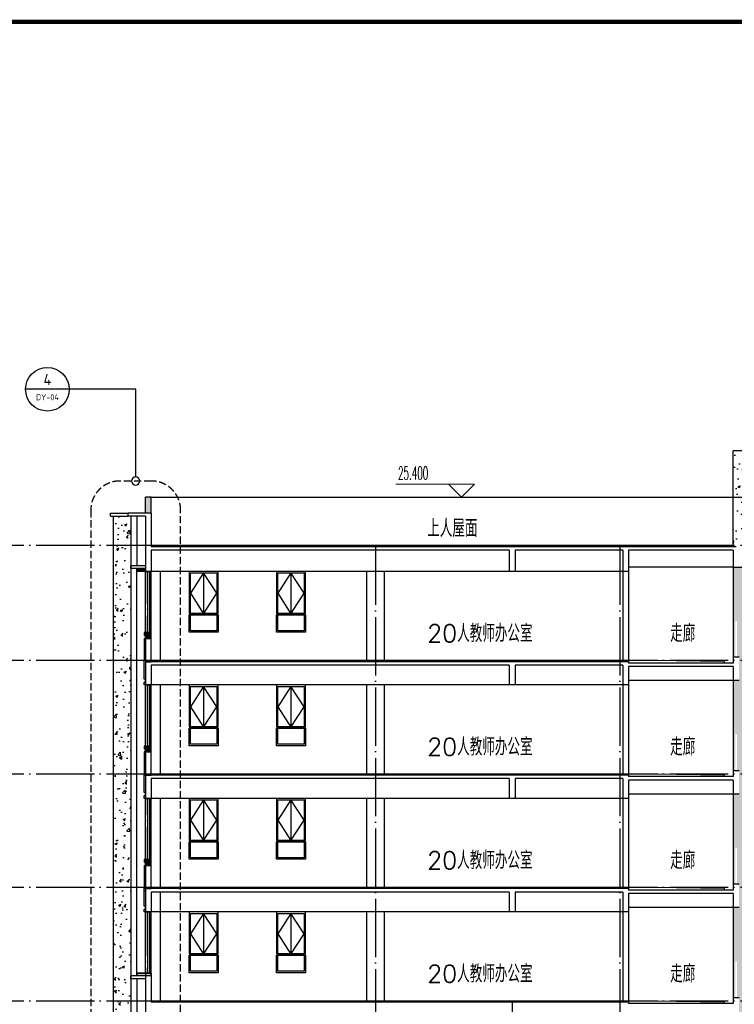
# Model space of a CAD drawing. Extents: x 1779708 to 7299578, y -1121471 to 88434.
# Tile 578 of 656: x 5481949 to 5506506, y -941707 to -907867. Entities that reach past the tile are written whole.
import ezdxf
from ezdxf.enums import TextEntityAlignment as Align

# ---------------------------------------------------------------- set-up
doc = ezdxf.new("R2010")
doc.units = 0
doc.header["$LTSCALE"] = 1000
doc.header["$MEASUREMENT"] = 0
doc.linetypes.add('DASH', pattern=[0.35, 0.25, -0.1])
doc.linetypes.add('DOTE', pattern=[2.42, 2, -0.2, 0.02, -0.2])
doc.layers.get('0').update_dxf_attribs({"linetype": 'CONTINUOUS'})
doc.layers.add('DIM_ELEV', color=3, linetype='CONTINUOUS', lineweight=13)
for name, color, linetype in [('DIM_IDEN', 3, 'CONTINUOUS'), ('DOTE', 1, 'DOTE'), ('PUB_TEXT', 7, 'CONTINUOUS'), ('PUB_TITLE', 4, 'CONTINUOUS'), ('SPACE', 7, 'CONTINUOUS'), ('WALL', 255, 'CONTINUOUS'), ('WINDOW', 2, 'CONTINUOUS'), ('修改', 6, 'CONTINUOUS'), ('可见线', 6, 'CONTINUOUS'), ('立面中线', 140, 'CONTINUOUS'), ('立面填充图例白', 7, 'CONTINUOUS'), ('立面粗线', 30, 'CONTINUOUS'), ('立面细线', 114, 'CONTINUOUS')]:
    doc.layers.add(name, color=color, linetype=linetype)
doc.styles.add('_TCH_DIM', font='SIMPLEX.shx', dxfattribs={"width": 0.7, "bigfont": 'GBCBIG.shx'})
doc.styles.add('_TCH_SPACE', font='SIMPLEX', dxfattribs={"height": 5, "bigfont": 'GBCBIG'})
doc.styles.get("Standard").update_dxf_attribs({"font": 'GBENOR', "bigfont": 'GBCBIG'})
pattern_1 = [(50, (0, 0), (819.83101, -71.725885), [85.725, -942.975]), (355, (0, 0), (-158.59272, 859.75489), [68.58, -754.38]), (100.451, (68.3, -6), (661.24126, 788.0251), [72.855, -801.405]), (46.1842, (0, 228.6), (1219.85568, -189.19048), [128.5875, -1414.4625]), (96.6356, (101.7, 212.8), (1068.31906, 1113.415), [109.2825, -1202.1075]), (351.184, (0, 228.6), (1068.32073, 1113.41303), [102.87, -1131.57]), (21, (114.3, 171.45), (682.26696, -460.19483), [85.725, -942.975]), (326, (114.3, 171.45), (278.10913, 828.84585), [68.58, -754.38]), (71.4514, (171.16, 133.1), (960.37421, 368.65286), [72.855, -801.405]), (37.5, (0, 0), (13.898715, 380.497675), [0, -745.236, 0, -765.81, 0, -757.2375]), (7.5, (0, 0), (300.68848, 450.812587), [0, -436.626, 0, -728.091, 0, -288.6075]), (327.5, (-254.9, 0), (610.157678, -25.779348), [0, -285.75, 0, -891.54, 0, -1183.005]), (317.5, (-369.2, 0), (666.581316, 114.41921), [0, -371.475, 0, -592.074, 0, -840.105])]

# ---------------------------------------------------------------- blocks, each defined once
blk = doc.blocks.new('A$C36B43F05')
at = {"layer": 'PUB_TITLE', "const_width": 150}
blk.add_lwpolyline([(1500, 1500), (124650, 1500), (124650, 174600), (1500, 174600)], close=True, dxfattribs=at)
blk = doc.blocks.new('$WINLIB2D$00000001')
at = {"color": 0}
for points in [[(-0.5, 0.5), (-0.5, -0.5)], [(-0.5, 0.5), (0.5, 0.5)], [(0.5, -0.5), (0.5, 0.5)], [(0.5, 0.167), (-0.5, 0.167)], [(0.5, -0.167), (-0.5, -0.167)], [(-0.5, -0.5), (0.5, -0.5)]]:
    blk.add_lwpolyline(points, dxfattribs=at)

msp = doc.modelspace()

# ---------------------------------------------------------------- hatches: boundary and pattern name
at = {"layer": 'WALL'}
for points in [[(5486471.5, -924281.9), (5486271.5, -924281.9), (5486271.5, -924831.9), (5486471.5, -924831.9)], [(5486271.5, -926731.9), (5485971.5, -926731.9), (5485971.5, -926831.9), (5486271.5, -926831.9)], [(5485971.5, -940631.9), (5486471.5, -940631.9), (5486471.5, -940731.9), (5485971.5, -940731.9)]]:
    msp.add_hatch(color=256, dxfattribs=at).paths.add_polyline_path(points)
h = msp.add_hatch(color=256, dxfattribs=at)
h.paths.add_polyline_path([(5486471.5, -928931.9), (5486271.5, -928931.9), (5486271.5, -929131.9), (5486471.5, -929131.9)])
h.paths.add_polyline_path([(5486271.5, -928931.9), (5486221.5, -928931.9), (5486221.5, -929031.9), (5486271.5, -929031.9)])
h = msp.add_hatch(color=256, dxfattribs=at)
h.paths.add_polyline_path([(5486271.5, -929931.9), (5486221.5, -929931.9), (5486221.5, -930531.9), (5486271.5, -930531.9)])
h.paths.add_polyline_path([(5486271.5, -930631.9), (5486221.5, -930631.9), (5486221.5, -930731.9), (5486271.5, -930731.9)])
h = msp.add_hatch(color=256, dxfattribs=at)
h.paths.add_polyline_path([(5486471.5, -932831.9), (5486271.5, -932831.9), (5486271.5, -933031.9), (5486471.5, -933031.9)])
h.paths.add_polyline_path([(5486271.5, -932831.9), (5486221.5, -932831.9), (5486221.5, -932931.9), (5486271.5, -932931.9)])
h = msp.add_hatch(color=256, dxfattribs=at)
h.paths.add_polyline_path([(5486271.5, -933831.9), (5486221.5, -933831.9), (5486221.5, -934431.9), (5486271.5, -934431.9)])
h.paths.add_polyline_path([(5486271.5, -934531.9), (5486221.5, -934531.9), (5486221.5, -934631.9), (5486271.5, -934631.9)])
h = msp.add_hatch(color=256, dxfattribs=at)
h.paths.add_polyline_path([(5486471.5, -936731.9), (5486271.5, -936731.9), (5486271.5, -936931.9), (5486471.5, -936931.9)])
h.paths.add_polyline_path([(5486271.5, -936731.9), (5486221.5, -936731.9), (5486221.5, -936831.9), (5486271.5, -936831.9)])
h = msp.add_hatch(color=256, dxfattribs=at)
h.paths.add_polyline_path([(5486271.5, -937731.9), (5486221.5, -937731.9), (5486221.5, -938331.9), (5486271.5, -938331.9)])
h.paths.add_polyline_path([(5486271.5, -938431.9), (5486221.5, -938431.9), (5486221.5, -938531.9), (5486271.5, -938531.9)])
at = {"layer": '立面填充图例白'}
h = msp.add_hatch(dxfattribs=at)
h.set_pattern_fill('AR-CONC', color=0, scale=450, style=0)
h.set_pattern_definition(pattern_1)
h.paths.add_polyline_path([(5506771.5, -924281.9), (5506771.5, -922681.9), (5506471.5, -922681.9), (5506471.5, -925931.9), (5506771.5, -925931.9)])
h.paths.add_polyline_path([(5506771.5, -922681.9), (5506771.5, -924281.9), (5506971.5, -924281.9), (5509177.6, -924281.9), (5512328.3, -922681.9)])
h = msp.add_hatch(dxfattribs=at)
h.set_pattern_fill('AR-CONC', color=0, scale=450, style=0)
h.set_pattern_definition([(50, (0, -3328.6), (819.83101, -71.725885), [85.725, -942.975]), (355, (0, -3328.6), (-158.59272, 859.75489), [68.58, -754.38]), (100.451, (68.3, -3334.6), (661.24126, 788.0251), [72.855, -801.405]), (46.1842, (0, -3100), (1219.85568, -189.19048), [128.5875, -1414.4625]), (96.6356, (101.7, -3115.8), (1068.31906, 1113.415), [109.2825, -1202.1075]), (351.184, (0, -3100), (1068.32073, 1113.41303), [102.87, -1131.57]), (21, (114.3, -3157.15), (682.26696, -460.19483), [85.725, -942.975]), (326, (114.3, -3157.15), (278.10913, 828.84585), [68.58, -754.38]), (71.4514, (171.16, -3195.5), (960.37421, 368.65286), [72.855, -801.405]), (37.5, (0, -3328.6), (13.898715, 380.497675), [0, -745.236, 0, -765.81, 0, -757.2375]), (7.5, (0, -3328.6), (300.68848, 450.812587), [0, -436.626, 0, -728.091, 0, -288.6075]), (327.5, (-254.9, -3328.6), (610.157678, -25.779348), [0, -285.75, 0, -891.54, 0, -1183.005]), (317.5, (-369.2, -3328.6), (666.581316, 114.41921), [0, -371.475, 0, -592.074, 0, -840.105])])
h.paths.add_polyline_path([(5485771.5, -926731.9), (5485771.5, -926631.9), (5485771.5, -924931.9), (5485671.5, -924931.9), (5485171.5, -924931.9), (5485171.5, -942331.9), (5485771.5, -942331.9), (5485771.5, -942231.9), (5485771.5, -940831.9), (5485771.5, -940731.9)])
h = msp.add_hatch(dxfattribs=at)
h.set_pattern_fill('AR-CONC', color=0, scale=450, style=0)
h.set_pattern_definition(pattern_1)
h.paths.add_polyline_path([(5506471.5, -929781.9), (5506541.5, -929781.9), (5506541.5, -928581.9), (5506541.5, -928531.9), (5506601.5, -928531.9), (5506601.5, -928581.9), (5506601.5, -929781.9), (5506671.5, -929781.9), (5506671.5, -930081.9), (5506671.5, -930581.9), (5506471.5, -930581.9), (5506471.5, -933681.9), (5506541.5, -933681.9), (5506541.5, -932481.9), (5506541.5, -932431.9), (5506601.5, -932431.9), (5506601.5, -932481.9), (5506601.5, -933681.9), (5506671.5, -933681.9), (5506671.5, -933981.9), (5506671.5, -934481.9), (5506471.5, -934481.9), (5506471.5, -937581.9), (5506541.5, -937581.9), (5506541.5, -936381.9), (5506541.5, -936331.9), (5506601.5, -936331.9), (5506601.5, -936381.9), (5506601.5, -937581.9), (5506671.5, -937581.9), (5506671.5, -937881.9), (5506671.5, -938381.9), (5506471.5, -938381.9), (5506471.5, -941481.9), (5506541.5, -941481.9), (5506541.5, -940281.9), (5506541.5, -940231.9), (5506601.5, -940231.9), (5506601.5, -940281.9), (5506601.5, -941481.9), (5506671.5, -941481.9), (5506671.5, -941781.9), (5506671.5, -942281.9), (5506471.5, -942281.9), (5506471.5, -945381.9), (5506541.5, -945381.9), (5506541.5, -944181.9), (5506541.5, -944131.9), (5506601.5, -944131.9), (5506601.5, -944181.9), (5506601.5, -945381.9), (5506671.5, -945381.9), (5506671.5, -945681.9), (5506671.5, -946181.9), (5506471.5, -946181.9), (5506471.5, -949730.6), (5506671.5, -949731.9), (5506671.5, -949781.9), (5506671.5, -949806.9), (5506971.5, -949806.9), (5506971.5, -945531.9), (5506971.5, -941631.9), (5506971.5, -937731.9), (5506971.5, -933831.9), (5506971.5, -929931.9), (5506971.5, -926681.9), (5506471.5, -926681.9)])

# ---------------------------------------------------------------- linework, layer by layer
at = {"layer": 'DIM_ELEV'}
for p, q in [((5497579.4, -923831.9), (5494879.4, -923831.9)), ((5497129.4, -924281.9), (5496679.4, -923831.9)), ((5497129.4, -924281.9), (5497579.4, -923831.9)), ((5499604.4, -924281.9), (5496679.4, -924281.9))]:
    msp.add_line(p, q, dxfattribs=at)
at = {"layer": 'DIM_IDEN'}
for p, q in [((5483652.2, -920568.2), (5482152.2, -920568.2)), ((5485935.5, -920568.2), (5483652.2, -920568.2)), ((5485935.5, -923577.5), (5485935.5, -920568.2))]:
    msp.add_line(p, q, dxfattribs=at)
at = {"layer": 'DIM_IDEN', "linetype": 'DASH'}
msp.add_lwpolyline([(5485391.6, -954876.2), (5486479.3, -954876.2, 0.4142136), (5487479.3, -953876.2), (5487479.3, -924721.9, 0.4142136), (5486479.3, -923721.9), (5485391.6, -923721.9, 0.4142136), (5484391.6, -924721.9), (5484391.6, -953876.2, 0.4142136)], format="xyb", close=True, dxfattribs=at)
at = {"layer": 'DIM_IDEN'}
msp.add_lwpolyline([(5486080, -923721.9, 1), (5485791, -923721.9, 1)], format="xyb", close=True, dxfattribs=at)
msp.add_circle((5482902.2, -920568.2), 750, dxfattribs=at)
at = {"layer": 'DOTE'}
for p, q in [((5477674.9, -925931.9), (5567316.7, -925931.9)), ((5485771.5, -925931.9), (5485771.5, -954331.9)), ((5486271.5, -925931.9), (5486271.5, -954331.9)), ((5494171.5, -925981.9), (5494171.5, -954331.9)), ((5502571.5, -925981.9), (5502571.5, -954331.9)), ((5477674.9, -929881.9), (5567316.7, -929881.9)), ((5477674.9, -933781.9), (5567316.7, -933781.9)), ((5477674.9, -937681.9), (5567316.7, -937681.9)), ((5477674.9, -941581.9), (5567316.7, -941581.9)), ((5498871.5, -941581.9), (5498871.5, -954331.9))]:
    msp.add_line(p, q, dxfattribs=at)
at = {"layer": 'WALL'}
for p, q in [((5486471.5, -924281.9), (5486271.5, -924281.9)), ((5485871.5, -924831.9), (5485671.5, -924831.9)), ((5485671.5, -924931.9), (5485671.5, -924831.9)), ((5486471.5, -924831.9), (5485871.5, -924831.9)), ((5486471.5, -924831.9), (5486471.5, -925981.9)), ((5485871.5, -924931.9), (5485671.5, -924931.9)), ((5485771.5, -924931.9), (5485771.5, -926631.9)), ((5486271.5, -924931.9), (5485871.5, -924931.9)), ((5485971.5, -924931.9), (5485971.5, -926631.9)), ((5486271.5, -924931.9), (5486271.5, -926081.9)), ((5486271.5, -926081.9), (5486271.5, -926631.9)), ((5498871.5, -925981.9), (5486471.5, -925981.9)), ((5486471.5, -926101.9), (5486471.5, -926731.9)), ((5498771.5, -926101.9), (5486471.5, -926101.9)), ((5498771.5, -926101.9), (5498771.5, -926831.9)), ((5502771.5, -925981.9), (5498871.5, -925981.9)), ((5502671.5, -926101.9), (5498971.5, -926101.9)), ((5498971.5, -926101.9), (5498971.5, -926831.9)), ((5502671.5, -926101.9), (5502671.5, -926831.9)), ((5506571.5, -925981.9), (5502771.5, -925981.9)), ((5502871.5, -926101.9), (5502871.5, -926831.9)), ((5506471.5, -926101.9), (5502871.5, -926101.9)), ((5506471.5, -926101.9), (5506471.5, -926681.9)), ((5486271.5, -926631.9), (5485771.5, -926631.9)), ((5485771.5, -926731.9), (5485771.5, -926631.9)), ((5486271.5, -926731.9), (5485771.5, -926731.9)), ((5486271.5, -926731.9), (5486271.5, -926831.9)), ((5486271.5, -926831.9), (5486471.5, -926831.9)), ((5486471.5, -926831.9), (5486271.5, -926831.9)), ((5486471.5, -926731.9), (5486471.5, -926831.9)), ((5498971.5, -926831.9), (5498771.5, -926831.9)), ((5502871.5, -926831.9), (5502671.5, -926831.9)), ((5502671.5, -926831.9), (5502671.5, -929931.9)), ((5502871.5, -926831.9), (5502871.5, -929931.9)), ((5506471.5, -926681.9), (5506971.5, -926681.9)), ((5486471.5, -928931.9), (5486271.5, -928931.9)), ((5486271.5, -928931.9), (5486271.5, -929931.9)), ((5486271.5, -929131.9), (5486471.5, -929131.9)), ((5486471.5, -929931.9), (5486471.5, -928931.9)), ((5506471.5, -929781.9), (5506471.5, -929981.9)), ((5506671.5, -929781.9), (5506471.5, -929781.9)), ((5486271.5, -929931.9), (5486271.5, -930731.9)), ((5486271.5, -929931.9), (5486471.5, -929931.9)), ((5498871.5, -929931.9), (5486271.5, -929931.9)), ((5486471.5, -930051.9), (5486471.5, -930731.9)), ((5498771.5, -930051.9), (5486471.5, -930051.9)), ((5498771.5, -930051.9), (5498771.5, -930731.9)), ((5502871.5, -929931.9), (5498871.5, -929931.9)), ((5502671.5, -930051.9), (5498971.5, -930051.9)), ((5498971.5, -930051.9), (5498971.5, -930731.9)), ((5502871.5, -929931.9), (5502671.5, -929931.9)), ((5502671.5, -930051.9), (5502671.5, -930081.9)), ((5502671.5, -930081.9), (5502671.5, -930731.9)), ((5502871.5, -929931.9), (5502871.5, -929981.9)), ((5506471.5, -929981.9), (5502871.5, -929981.9)), ((5506471.5, -930101.9), (5502871.5, -930101.9)), ((5502871.5, -930101.9), (5502871.5, -930731.9)), ((5506471.5, -930101.9), (5506471.5, -930581.9)), ((5506671.5, -930581.9), (5506471.5, -930581.9)), ((5486271.5, -930731.9), (5486471.5, -930731.9)), ((5486471.5, -930731.9), (5486271.5, -930731.9)), ((5498971.5, -930731.9), (5498771.5, -930731.9)), ((5502671.5, -930731.9), (5502671.5, -933831.9)), ((5502871.5, -930731.9), (5502671.5, -930731.9)), ((5502871.5, -930731.9), (5502871.5, -933831.9)), ((5486471.5, -932831.9), (5486271.5, -932831.9)), ((5486271.5, -932831.9), (5486271.5, -933831.9)), ((5486471.5, -933831.9), (5486471.5, -932831.9)), ((5486271.5, -933031.9), (5486471.5, -933031.9)), ((5486271.5, -933831.9), (5486221.5, -933831.9)), ((5486271.5, -933831.9), (5486271.5, -934631.9)), ((5486271.5, -933831.9), (5486471.5, -933831.9)), ((5498871.5, -933831.9), (5486271.5, -933831.9)), ((5486471.5, -933951.9), (5486471.5, -934631.9)), ((5498771.5, -933951.9), (5486471.5, -933951.9)), ((5498771.5, -933951.9), (5498771.5, -934631.9)), ((5502871.5, -933831.9), (5498871.5, -933831.9)), ((5502671.5, -933951.9), (5498971.5, -933951.9)), ((5498971.5, -933951.9), (5498971.5, -934631.9)), ((5502871.5, -933831.9), (5502671.5, -933831.9)), ((5502671.5, -933951.9), (5502671.5, -933981.9)), ((5502871.5, -933831.9), (5502871.5, -933881.9)), ((5506471.5, -933881.9), (5502871.5, -933881.9)), ((5506471.5, -933681.9), (5506471.5, -933881.9)), ((5506671.5, -933681.9), (5506471.5, -933681.9)), ((5502671.5, -933981.9), (5502671.5, -934631.9)), ((5506471.5, -934001.9), (5502871.5, -934001.9)), ((5502871.5, -934001.9), (5502871.5, -934631.9)), ((5506471.5, -934001.9), (5506471.5, -934481.9)), ((5486271.5, -934631.9), (5486471.5, -934631.9)), ((5486471.5, -934631.9), (5486271.5, -934631.9)), ((5498971.5, -934631.9), (5498771.5, -934631.9)), ((5502671.5, -934631.9), (5502671.5, -937731.9)), ((5502871.5, -934631.9), (5502671.5, -934631.9)), ((5502871.5, -934631.9), (5502871.5, -937731.9)), ((5506671.5, -934481.9), (5506471.5, -934481.9)), ((5486471.5, -936731.9), (5486271.5, -936731.9)), ((5486271.5, -936731.9), (5486271.5, -937731.9)), ((5486271.5, -936931.9), (5486471.5, -936931.9)), ((5486471.5, -937731.9), (5486471.5, -936731.9)), ((5506471.5, -937581.9), (5506471.5, -937781.9)), ((5506671.5, -937581.9), (5506471.5, -937581.9)), ((5486271.5, -937731.9), (5486221.5, -937731.9)), ((5486271.5, -937731.9), (5486271.5, -938531.9)), ((5486271.5, -937731.9), (5486471.5, -937731.9)), ((5498871.5, -937731.9), (5486271.5, -937731.9)), ((5486471.5, -937851.9), (5486471.5, -938531.9)), ((5498771.5, -937851.9), (5486471.5, -937851.9)), ((5498771.5, -937851.9), (5498771.5, -938531.9)), ((5502871.5, -937731.9), (5498871.5, -937731.9)), ((5502671.5, -937851.9), (5498971.5, -937851.9)), ((5498971.5, -937851.9), (5498971.5, -938531.9)), ((5502871.5, -937731.9), (5502671.5, -937731.9)), ((5502671.5, -937851.9), (5502671.5, -937881.9)), ((5502671.5, -937881.9), (5502671.5, -938531.9)), ((5502871.5, -937731.9), (5502871.5, -937781.9)), ((5506471.5, -937781.9), (5502871.5, -937781.9)), ((5506471.5, -937901.9), (5502871.5, -937901.9)), ((5502871.5, -937901.9), (5502871.5, -938531.9)), ((5506471.5, -937901.9), (5506471.5, -938381.9)), ((5486271.5, -938531.9), (5486471.5, -938531.9)), ((5486471.5, -938531.9), (5486271.5, -938531.9)), ((5498971.5, -938531.9), (5498771.5, -938531.9)), ((5502671.5, -938531.9), (5502671.5, -941631.9)), ((5502871.5, -938531.9), (5502671.5, -938531.9)), ((5502871.5, -938531.9), (5502871.5, -941631.9)), ((5506671.5, -938381.9), (5506471.5, -938381.9)), ((5486471.5, -940731.9), (5485771.5, -940731.9)), ((5485771.5, -940831.9), (5485771.5, -940731.9)), ((5486471.5, -940631.9), (5486271.5, -940631.9)), ((5486271.5, -940631.9), (5486271.5, -940731.9)), ((5486471.5, -940731.9), (5486471.5, -940631.9)), ((5486471.5, -940731.9), (5486471.5, -941631.9)), ((5486271.5, -940831.9), (5485771.5, -940831.9)), ((5485771.5, -940831.9), (5485771.5, -942231.9)), ((5485971.5, -940831.9), (5485971.5, -942231.9)), ((5486271.5, -940831.9), (5486271.5, -941731.9)), ((5498871.5, -941631.9), (5486471.5, -941631.9)), ((5502871.5, -941631.9), (5498871.5, -941631.9)), ((5502871.5, -941631.9), (5502671.5, -941631.9)), ((5502871.5, -941631.9), (5502871.5, -941681.9)), ((5506471.5, -941681.9), (5502871.5, -941681.9)), ((5506471.5, -941481.9), (5506471.5, -941681.9)), ((5506671.5, -941481.9), (5506471.5, -941481.9))]:
    msp.add_line(p, q, dxfattribs=at)
for points in [[(5486271.5, -924831.9), (5486271.5, -924281.9)], [(5486471.5, -924831.9), (5486471.5, -924281.9)], [(5486271.5, -928931.9), (5486221.5, -928931.9), (5486221.5, -929031.9), (5486271.5, -929031.9), (5486271.5, -929131.9), (5486221.5, -929131.9), (5486221.5, -929881.9)], [(5486271.5, -930731.9), (5486221.5, -930731.9), (5486221.5, -930631.9), (5486271.5, -930631.9), (5486271.5, -930531.9), (5486221.5, -930531.9), (5486221.5, -929881.9)], [(5486271.5, -932831.9), (5486221.5, -932831.9), (5486221.5, -932931.9), (5486271.5, -932931.9), (5486271.5, -933031.9), (5486221.5, -933031.9), (5486221.5, -933781.9)], [(5486271.5, -934631.9), (5486221.5, -934631.9), (5486221.5, -934531.9), (5486271.5, -934531.9), (5486271.5, -934431.9), (5486221.5, -934431.9), (5486221.5, -933781.9)], [(5486271.5, -936731.9), (5486221.5, -936731.9), (5486221.5, -936831.9), (5486271.5, -936831.9), (5486271.5, -936931.9), (5486221.5, -936931.9), (5486221.5, -937681.9)], [(5486271.5, -938531.9), (5486221.5, -938531.9), (5486221.5, -938431.9), (5486271.5, -938431.9), (5486271.5, -938331.9), (5486221.5, -938331.9), (5486221.5, -937681.9)], [(5486271.5, -940631.9), (5485971.5, -940631.9), (5485971.5, -940731.9)]]:
    msp.add_lwpolyline(points, dxfattribs=at)
for points in [[(5486271.5, -926831.9), (5485971.5, -926831.9), (5485971.5, -926731.9), (5486271.5, -926731.9)], [(5485971.5, -940631.9), (5486471.5, -940631.9), (5486471.5, -940731.9), (5485971.5, -940731.9)]]:
    msp.add_lwpolyline(points, close=True, dxfattribs=at)
at = {"layer": 'WINDOW'}
for points in [[(5487821.5, -926881.9), (5488721.5, -926881.9), (5488721.5, -928271.9), (5487821.5, -928271.9)], [(5490821.5, -926881.9), (5491721.5, -926881.9), (5491721.5, -928271.9), (5490821.5, -928271.9)], [(5487821.5, -928321.9), (5488721.5, -928321.9), (5488721.5, -928871.9), (5487821.5, -928871.9)], [(5490821.5, -928321.9), (5491721.5, -928321.9), (5491721.5, -928871.9), (5490821.5, -928871.9)], [(5487821.5, -930781.9), (5488721.5, -930781.9), (5488721.5, -932171.9), (5487821.5, -932171.9)], [(5490821.5, -930781.9), (5491721.5, -930781.9), (5491721.5, -932171.9), (5490821.5, -932171.9)], [(5487821.5, -932221.9), (5488721.5, -932221.9), (5488721.5, -932771.9), (5487821.5, -932771.9)], [(5490821.5, -932221.9), (5491721.5, -932221.9), (5491721.5, -932771.9), (5490821.5, -932771.9)], [(5487821.5, -934681.9), (5488721.5, -934681.9), (5488721.5, -936071.9), (5487821.5, -936071.9)], [(5490821.5, -934681.9), (5491721.5, -934681.9), (5491721.5, -936071.9), (5490821.5, -936071.9)], [(5487821.5, -936121.9), (5488721.5, -936121.9), (5488721.5, -936671.9), (5487821.5, -936671.9)], [(5490821.5, -936121.9), (5491721.5, -936121.9), (5491721.5, -936671.9), (5490821.5, -936671.9)], [(5487821.5, -938581.9), (5488721.5, -938581.9), (5488721.5, -939971.9), (5487821.5, -939971.9)], [(5490821.5, -938581.9), (5491721.5, -938581.9), (5491721.5, -939971.9), (5490821.5, -939971.9)], [(5487821.5, -940021.9), (5488721.5, -940021.9), (5488721.5, -940571.9), (5487821.5, -940571.9)], [(5490821.5, -940021.9), (5491721.5, -940021.9), (5491721.5, -940571.9), (5490821.5, -940571.9)]]:
    msp.add_lwpolyline(points, close=True, dxfattribs=at)
at = {"layer": '可见线'}
for p, q in [((5512328.3, -922681.9), (5506471.5, -922681.9)), ((5506471.5, -925981.9), (5506471.5, -922681.9)), ((5506471.5, -924281.9), (5509177.6, -924281.9)), ((5486471.5, -925931.9), (5506471.5, -925931.9)), ((5502671.5, -926831.9), (5486471.5, -926831.9)), ((5506471.5, -926681.9), (5502871.5, -926681.9)), ((5506471.5, -926681.9), (5506471.5, -929931.9)), ((5486471.5, -929881.9), (5502671.5, -929881.9)), ((5506471.5, -930581.9), (5502871.5, -930581.9)), ((5506471.5, -930581.9), (5506471.5, -933831.9)), ((5502671.5, -930731.9), (5486471.5, -930731.9)), ((5486471.5, -933781.9), (5502671.5, -933781.9)), ((5502671.5, -934631.9), (5486471.5, -934631.9)), ((5506471.5, -934481.9), (5502871.5, -934481.9)), ((5506471.5, -934481.9), (5506471.5, -937731.9)), ((5486471.5, -937681.9), (5502671.5, -937681.9)), ((5502671.5, -938531.9), (5486471.5, -938531.9)), ((5506471.5, -938381.9), (5502871.5, -938381.9)), ((5506471.5, -938381.9), (5506471.5, -941631.9)), ((5486471.5, -941581.9), (5502671.5, -941581.9))]:
    msp.add_line(p, q, dxfattribs=at)
for points in [[(5506471.5, -929931.9), (5506471.5, -929981.9), (5506171.5, -929981.9), (5506171.5, -929927.7), (5502871.5, -929881.9)], [(5506471.5, -933831.9), (5506471.5, -933881.9), (5506171.5, -933881.9), (5506171.5, -933827.7), (5502871.5, -933781.9)], [(5506471.5, -937731.9), (5506471.5, -937781.9), (5506171.5, -937781.9), (5506171.5, -937727.7), (5502871.5, -937681.9)], [(5506471.5, -941631.9), (5506471.5, -941681.9), (5506171.5, -941681.9), (5506171.5, -941627.7), (5502871.5, -941581.9)]]:
    msp.add_lwpolyline(points, dxfattribs=at)
at = {"layer": '立面中线'}
msp.add_line((5485971.5, -940631.9), (5485971.5, -926731.9), dxfattribs=at)
for points in [[(5485771.5, -926731.9), (5485771.5, -940731.9)], [(5486771.5, -926831.9), (5486771.5, -929931.9)], [(5493871.5, -926831.9), (5493871.5, -929931.9)], [(5494471.5, -926831.9), (5494471.5, -929931.9)], [(5486771.5, -930731.9), (5486771.5, -933831.9)], [(5493871.5, -930731.9), (5493871.5, -933831.9)], [(5494471.5, -930731.9), (5494471.5, -933831.9)], [(5486771.5, -934631.9), (5486771.5, -937731.9)], [(5493871.5, -934631.9), (5493871.5, -937731.9)], [(5494471.5, -934631.9), (5494471.5, -937731.9)], [(5486771.5, -937831.9), (5486771.5, -941631.9)], [(5493871.5, -938531.9), (5493871.5, -941631.9)], [(5494471.5, -938531.9), (5494471.5, -941631.9)]]:
    msp.add_lwpolyline(points, dxfattribs=at)
for points in [[(5487771.5, -928271.9), (5488771.5, -928271.9), (5488771.5, -926831.9), (5487771.5, -926831.9)], [(5490771.5, -928271.9), (5491771.5, -928271.9), (5491771.5, -926831.9), (5490771.5, -926831.9)], [(5487771.5, -928321.9), (5488771.5, -928321.9), (5488771.5, -928921.9), (5487771.5, -928921.9)], [(5490771.5, -928321.9), (5491771.5, -928321.9), (5491771.5, -928921.9), (5490771.5, -928921.9)], [(5487771.5, -932171.9), (5488771.5, -932171.9), (5488771.5, -930731.9), (5487771.5, -930731.9)], [(5490771.5, -932171.9), (5491771.5, -932171.9), (5491771.5, -930731.9), (5490771.5, -930731.9)], [(5487771.5, -932221.9), (5488771.5, -932221.9), (5488771.5, -932821.9), (5487771.5, -932821.9)], [(5490771.5, -932221.9), (5491771.5, -932221.9), (5491771.5, -932821.9), (5490771.5, -932821.9)], [(5487771.5, -936071.9), (5488771.5, -936071.9), (5488771.5, -934631.9), (5487771.5, -934631.9)], [(5490771.5, -936071.9), (5491771.5, -936071.9), (5491771.5, -934631.9), (5490771.5, -934631.9)], [(5487771.5, -936121.9), (5488771.5, -936121.9), (5488771.5, -936721.9), (5487771.5, -936721.9)], [(5490771.5, -936121.9), (5491771.5, -936121.9), (5491771.5, -936721.9), (5490771.5, -936721.9)], [(5487771.5, -939971.9), (5488771.5, -939971.9), (5488771.5, -938531.9), (5487771.5, -938531.9)], [(5490771.5, -939971.9), (5491771.5, -939971.9), (5491771.5, -938531.9), (5490771.5, -938531.9)], [(5487771.5, -940021.9), (5488771.5, -940021.9), (5488771.5, -940621.9), (5487771.5, -940621.9)], [(5490771.5, -940021.9), (5491771.5, -940021.9), (5491771.5, -940621.9), (5490771.5, -940621.9)]]:
    msp.add_lwpolyline(points, close=True, dxfattribs=at)
at = {"layer": '立面粗线'}
for points in [[(5485071.5, -924831.9), (5485671.5, -924831.9)], [(5485071.5, -924931.9), (5485071.5, -924831.9)], [(5485071.5, -924931.9), (5485671.5, -924931.9)], [(5485771.5, -942331.9), (5485171.5, -942331.9), (5485171.5, -924931.9)]]:
    msp.add_lwpolyline(points, dxfattribs=at)
at = {"layer": '立面细线'}
for p, q in [((5488271.5, -926881.9), (5488271.5, -928281.9)), ((5491271.5, -926881.9), (5491271.5, -928281.9)), ((5488271.5, -930781.9), (5488271.5, -932181.9)), ((5491271.5, -930781.9), (5491271.5, -932181.9)), ((5488271.5, -934681.9), (5488271.5, -936081.9)), ((5491271.5, -934681.9), (5491271.5, -936081.9)), ((5488271.5, -938581.9), (5488271.5, -939981.9)), ((5491271.5, -938581.9), (5491271.5, -939981.9))]:
    msp.add_line(p, q, dxfattribs=at)
for points in [[(5486471.5, -924281.9), (5506471.5, -924281.9)], [(5488271.5, -926881.9), (5487821.5, -927581.9), (5488271.5, -928281.9), (5488721.5, -927581.9), (5488271.5, -926881.9)], [(5491271.5, -926881.9), (5490821.5, -927581.9), (5491271.5, -928281.9), (5491721.5, -927581.9), (5491271.5, -926881.9)], [(5488271.5, -930781.9), (5487821.5, -931481.9), (5488271.5, -932181.9), (5488721.5, -931481.9), (5488271.5, -930781.9)], [(5491271.5, -930781.9), (5490821.5, -931481.9), (5491271.5, -932181.9), (5491721.5, -931481.9), (5491271.5, -930781.9)], [(5488271.5, -934681.9), (5487821.5, -935381.9), (5488271.5, -936081.9), (5488721.5, -935381.9), (5488271.5, -934681.9)], [(5491271.5, -934681.9), (5490821.5, -935381.9), (5491271.5, -936081.9), (5491721.5, -935381.9), (5491271.5, -934681.9)], [(5488271.5, -938581.9), (5487821.5, -939281.9), (5488271.5, -939981.9), (5488721.5, -939281.9), (5488271.5, -938581.9)], [(5491271.5, -938581.9), (5490821.5, -939281.9), (5491271.5, -939981.9), (5491721.5, -939281.9), (5491271.5, -938581.9)]]:
    msp.add_lwpolyline(points, dxfattribs=at)

# ---------------------------------------------------------------- block references
at = {"layer": 'WINDOW', "xscale": -2100, "yscale": 200, "zscale": -2100, "rotation": 270}
for p in [(5486371.5, -927881.9), (5486371.5, -931781.9), (5486371.5, -935681.9), (5486371.5, -939581.9)]:
    msp.add_blockref('$WINLIB2D$00000001', p, dxfattribs=at)
at = {"layer": '修改', "rotation": 90}
msp.add_blockref('A$C36B43F05', (5617489.1, -1032592.1), dxfattribs=at)

# ---------------------------------------------------------------- texts
at = {"layer": 'PUB_TEXT', "color": 7}
msp.add_text('4', height=390.3, dxfattribs=at).set_placement((5482767.2, -920429.2), (5483037.1, -920429.2), align=Align.FIT)
at = {"layer": 'PUB_TEXT', "color": 7, "width": 1.024656}
msp.add_text('DY-04', height=201.87, dxfattribs=at).set_placement((5482510.8, -920945.2), (5483293.6, -920945.2), align=Align.FIT)
at = {"layer": 'PUB_TEXT', "color": 7, "style": '_TCH_DIM', "width": 0.494118}
msp.add_text('25.400', height=446.25, dxfattribs=at).set_placement((5494950.8, -923674.4))
at = {"layer": 'SPACE', "style": '_TCH_SPACE'}
for s, p in [('上人屋面', (5495953.1, -925647.4)), ('20人教师办公室', (5495953.1, -929257.2)), ('走廊', (5504302.7, -929257.2)), ('20人教师办公室', (5495953.1, -933157.2)), ('走廊', (5504302.7, -933157.2)), ('20人教师办公室', (5495953.1, -937057.2)), ('走廊', (5504302.7, -937057.2)), ('20人教师办公室', (5495953.1, -940957.2)), ('走廊', (5504302.7, -940957.2))]:
    msp.add_text(s, height=600, dxfattribs=at).set_placement(p)

doc.saveas('drawing.dxf')
